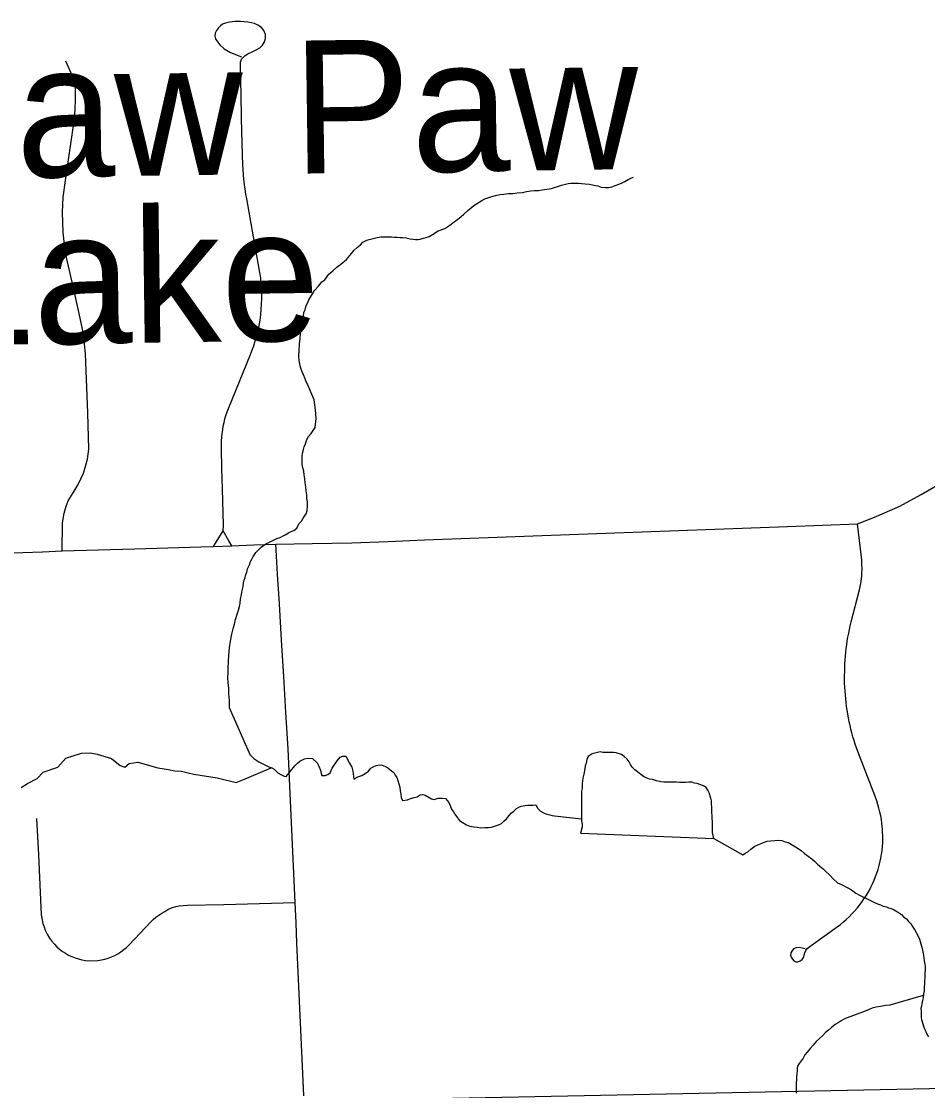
# Model space of a CAD drawing. Extents: x -11.4 to 84.1, y 11.1 to 59.
# Drawn here: x 29.916 to 30.691, y 41.461 to 42.375 of the extents above; entities that cross this region are included whole.
import ezdxf

# ---------------------------------------------------------------- set-up
doc = ezdxf.new("R2010")
doc.units = 0
for name, color, linetype in [('GM_X_City_Street', 7, 'Continuous'), ('GM_X_County_Road', 7, 'Continuous'), ('GM_X_Minor_Lake', 7, 'Continuous'), ('GM_X_Minor_Lake_Text', 7, 'Continuous'), ('GM_X_Minor_River', 7, 'Continuous'), ('GM_X_Rail_Line', 7, 'Continuous'), ('GM_X_Township_Road', 7, 'Continuous')]:
    doc.layers.add(name, color=color, linetype=linetype)

msp = doc.modelspace()

# ---------------------------------------------------------------- linework, layer by layer
at = {"layer": 'GM_X_City_Street'}
for points in [[(30.08865, 41.93949), (30.08875, 41.94431), (30.08796, 41.97537), (30.08752, 41.99269), (30.08709, 42.01001), (30.08718, 42.01637), (30.08742, 42.01955), (30.08775, 42.02271), (30.08818, 42.02586), (30.0887, 42.029), (30.08937, 42.0321), (30.09013, 42.03519), (30.09098, 42.03826), (30.09198, 42.04128), (30.09302, 42.04428), (30.10248, 42.06729), (30.11195, 42.09032), (30.11313, 42.09339), (30.1147, 42.09766), (30.11607, 42.10199), (30.11731, 42.10635), (30.1184, 42.11077), (30.11935, 42.11523), (30.12011, 42.1197), (30.12073, 42.1242), (30.12121, 42.12872), (30.12149, 42.13326), (30.12163, 42.1378), (30.1215, 42.14689), (30.12117, 42.15142), (30.12065, 42.15595), (30.12004, 42.16044), (30.11454, 42.19102), (30.11164, 42.20717), (30.10874, 42.22331), (30.10808, 42.22745), (30.10742, 42.2316), (30.10685, 42.23577), (30.10638, 42.23994), (30.10596, 42.24412), (30.10563, 42.24831), (30.10534, 42.25251), (30.10501, 42.26091), (30.10438, 42.29197), (30.10396, 42.3129), (30.10353, 42.33384), (30.10342, 42.34013), (30.10438, 42.34289), (30.10746, 42.34602), (30.10955, 42.34738), (30.11276, 42.34894), (30.11674, 42.35092), (30.11988, 42.35263), (30.12221, 42.35478), (30.12374, 42.35711), (30.12484, 42.36062), (30.12465, 42.36404), (30.12348, 42.36735), (30.12124, 42.36978), (30.11825, 42.37202), (30.11549, 42.37339), (30.11283, 42.37391), (30.10974, 42.37436), (30.10331, 42.37505), (30.09864, 42.37514), (30.09633, 42.37484), (30.09396, 42.37446), (30.09045, 42.37368), (30.08802, 42.3727), (30.08627, 42.37144), (30.08451, 42.36968), (30.08295, 42.36745), (30.08188, 42.36501), (30.08159, 42.36258), (30.08198, 42.36033), (30.08315, 42.35848), (30.08581, 42.35503), (30.08938, 42.35166), (30.09499, 42.34845), (30.10438, 42.34474)], [(29.95098, 41.92231), (29.95115, 41.94639), (29.95254, 41.9547), (29.95427, 41.96059), (29.95618, 41.96509), (29.96035, 41.97215), (29.96456, 41.97927), (29.96916, 41.98882), (29.97124, 41.99558), (29.97246, 42.00095), (29.97367, 42.00943), (29.97292, 42.04036), (29.97167, 42.06918), (29.97086, 42.09095), (29.96927, 42.10793), (29.9654, 42.12547), (29.96027, 42.14859), (29.95367, 42.17685), (29.95173, 42.19463), (29.95127, 42.21206), (29.95184, 42.22471), (29.95367, 42.23906), (29.95754, 42.26469), (29.96084, 42.28791), (29.96207, 42.29954), (29.96238, 42.30923), (29.96221, 42.31801), (29.96084, 42.32576), (29.95756, 42.33349), (29.95415, 42.34124)], [(30.58619, 41.58215), (30.58097, 41.58327), (30.57851, 41.58302), (30.5763, 41.58208), (30.57472, 41.58002), (30.57393, 41.5786), (30.57361, 41.57685), (30.57417, 41.57496), (30.57519, 41.5733), (30.57648, 41.57189), (30.57828, 41.57116), (30.57985, 41.57104), (30.58192, 41.5718), (30.58366, 41.57306), (30.58477, 41.57472), (30.58572, 41.57749), (30.58589, 41.57859), (30.58659, 41.58073), (30.588, 41.58232), (30.5889, 41.58332), (30.59117, 41.58501), (30.61363, 41.6011), (30.61629, 41.60309), (30.61885, 41.60517), (30.62131, 41.60735), (30.62373, 41.60961), (30.62606, 41.61195), (30.62833, 41.61438), (30.63051, 41.61688), (30.63255, 41.61945), (30.63454, 41.6221), (30.63644, 41.62481), (30.63824, 41.62758), (30.64075, 41.63187), (30.64232, 41.6348), (30.64374, 41.63777), (30.64506, 41.64079), (30.6463, 41.64386), (30.64744, 41.64697), (30.64844, 41.65012), (30.64938, 41.65329), (30.65085, 41.65974), (30.65143, 41.663), (30.65186, 41.66628), (30.65218, 41.66956), (30.65243, 41.67287), (30.65252, 41.67617), (30.65229, 41.68444), (30.65182, 41.68938), (30.65135, 41.69265), (30.65078, 41.69591), (30.65007, 41.69914), (30.64926, 41.70235), (30.64836, 41.70553), (30.64733, 41.70866), (30.64619, 41.71177), (30.63935, 41.72945), (30.63251, 41.74713), (30.6311, 41.75095), (30.63001, 41.75406), (30.62896, 41.7572), (30.62797, 41.76036), (30.62703, 41.76354), (30.62617, 41.76673), (30.62532, 41.76993), (30.62456, 41.77314), (30.62386, 41.77638), (30.6232, 41.77961), (30.62206, 41.78613), (30.62159, 41.78941), (30.62117, 41.79269), (30.62079, 41.79597), (30.62051, 41.79927), (30.62022, 41.80257), (30.62003, 41.80586), (30.61989, 41.80917), (30.62009, 41.8257), (30.62028, 41.82901), (30.62057, 41.8323), (30.6209, 41.83559), (30.62128, 41.83887), (30.62171, 41.84215), (30.62218, 41.84542), (30.62276, 41.84869), (30.62337, 41.85193), (30.62404, 41.85518), (30.62475, 41.8584), (30.62556, 41.86162), (30.63249, 41.88918), (30.6331, 41.89184), (30.63362, 41.89447), (30.6342, 41.89843), (30.63448, 41.90108), (30.63467, 41.90375), (30.63477, 41.90643), (30.63467, 41.91175), (30.63449, 41.91442), (30.6342, 41.91708), (30.63081, 41.9456)], [(30.08039, 41.92625), (30.08479, 41.93347), (30.08865, 41.93949)], [(30.09596, 41.92683), (30.09357, 41.93097), (30.08865, 41.93949)], [(29.92907, 41.6935), (29.93059, 41.66247), (29.93185, 41.63688), (29.93311, 41.61129), (29.93348, 41.60827), (29.93448, 41.60382), (29.93543, 41.60091), (29.93652, 41.59808), (29.93817, 41.59467), (29.94016, 41.59141), (29.94191, 41.58893), (29.94437, 41.58603), (29.9465, 41.58386), (29.94877, 41.58185), (29.95119, 41.58), (29.95375, 41.57833), (29.9564, 41.57684), (29.95915, 41.57552), (29.96199, 41.57442), (29.96488, 41.5735), (29.96782, 41.57279), (29.97085, 41.57229), (29.97464, 41.57197), (29.98147, 41.57222), (29.98445, 41.57268), (29.98743, 41.57334), (29.99037, 41.5742), (29.99322, 41.57527), (29.99596, 41.57653), (29.99866, 41.57799), (30.00122, 41.57963), (30.00364, 41.58145), (30.00596, 41.58342), (30.00814, 41.58555), (30.02663, 41.60511), (30.02881, 41.60725), (30.03113, 41.60923), (30.03355, 41.61104), (30.03611, 41.61268), (30.03881, 41.61413), (30.04139, 41.61578), (30.04438, 41.61708), (30.04801, 41.61824), (30.05087, 41.61889), (30.05451, 41.61915), (30.05802, 41.61941), (30.08907, 41.62019), (30.11959, 41.62096), (30.15011, 41.62174)]]:
    msp.add_lwpolyline(points, dxfattribs=at)
at = {"layer": 'GM_X_County_Road'}
for points in [[(30.13358, 41.92809), (30.16464, 41.92872), (30.18158, 41.92906), (30.19852, 41.92941), (30.22957, 41.93057), (30.26061, 41.93173), (30.29165, 41.93289), (30.3227, 41.93405), (30.35374, 41.93522), (30.38478, 41.93638), (30.41583, 41.93754), (30.44687, 41.9387), (30.47791, 41.93986), (30.50896, 41.94103), (30.54, 41.94219), (30.57105, 41.94336), (30.60093, 41.94447), (30.63081, 41.9456), (30.64555, 41.95127), (30.66723, 41.96051), (30.68547, 41.97061), (30.69626, 41.97679), (30.70542, 41.98183), (30.71839, 41.98703)], [(29.8862, 41.91986), (29.91725, 41.92104), (29.93411, 41.92167), (29.95098, 41.92231), (29.98204, 41.92328), (30.01309, 41.92425), (30.04134, 41.92513), (30.06959, 41.92601), (30.08039, 41.92625), (30.09596, 41.92683), (30.11477, 41.92746), (30.13358, 41.92809)]]:
    msp.add_lwpolyline(points, dxfattribs=at)
at = {"layer": 'GM_X_Minor_Lake'}
msp.add_line((30.39408, 41.68112), (30.50795, 41.67641), dxfattribs=at)
msp.add_lwpolyline([(30.50795, 41.67641), (30.50706, 41.68175), (30.50707, 41.69086), (30.50669, 41.69389), (30.50669, 41.69617), (30.50632, 41.69845), (30.50632, 41.70338), (30.50594, 41.70603), (30.50595, 41.70869), (30.50557, 41.71096), (30.50406, 41.71551), (30.50293, 41.71779), (30.50141, 41.72007), (30.49915, 41.72159), (30.49612, 41.72272), (30.49385, 41.72348), (30.49158, 41.72387), (30.4893, 41.72462), (30.48665, 41.72463), (30.484, 41.72425), (30.4787, 41.72425), (30.47605, 41.72463), (30.46546, 41.72463), (30.46281, 41.72501), (30.45902, 41.72577), (30.45561, 41.72691), (30.45297, 41.72729), (30.45032, 41.72843), (30.44805, 41.72957), (30.44578, 41.73109), (30.44275, 41.73337), (30.44048, 41.73526), (30.43821, 41.73754), (30.4367, 41.73982), (30.43557, 41.74209), (30.43405, 41.74437), (30.4314, 41.74665), (30.42913, 41.74817), (30.42459, 41.74968), (30.42232, 41.75006), (30.41551, 41.75006), (30.41324, 41.75007), (30.41097, 41.75045), (30.40869, 41.75007), (30.40642, 41.74931), (30.40415, 41.74893), (30.40074, 41.74666), (30.3996, 41.744), (30.39884, 41.74097), (30.39808, 41.73869), (30.3977, 41.73604), (30.39694, 41.73149), (30.39618, 41.72807), (30.39542, 41.72352), (30.39542, 41.71935), (30.39504, 41.71707), (30.39501, 41.69128), (30.39539, 41.68863), (30.39539, 41.68635), (30.39408, 41.68112)], dxfattribs=at)
at = {"layer": 'GM_X_Minor_River'}
for points in [[(30.15609, 42.11935), (30.15716, 42.12317), (30.15749, 42.12622), (30.15859, 42.12852), (30.15967, 42.13234), (30.16077, 42.13426), (30.16187, 42.13694), (30.16408, 42.14077), (30.16667, 42.145), (30.17002, 42.14886), (30.173, 42.15233), (30.17563, 42.15427), (30.17897, 42.15889), (30.18233, 42.16199), (30.1857, 42.16509), (30.18908, 42.16742), (30.19395, 42.17168), (30.19842, 42.1767), (30.20065, 42.1794), (30.20327, 42.18172), (30.20589, 42.18405), (30.20813, 42.18637), (30.21152, 42.18794), (30.21341, 42.18873), (30.22022, 42.19037), (30.22363, 42.1908), (30.22704, 42.19086), (30.23008, 42.19091), (30.23236, 42.19095), (30.23503, 42.19061), (30.23731, 42.19065), (30.23997, 42.19031), (30.24225, 42.19035), (30.24491, 42.19001), (30.24834, 42.18931), (30.25291, 42.18862), (30.25519, 42.18866), (30.25708, 42.18907), (30.25973, 42.18988), (30.262, 42.19029), (30.26464, 42.1911), (30.26765, 42.19305), (30.27254, 42.19617), (30.2782, 42.19817), (30.28233, 42.20089), (30.28608, 42.20362), (30.28908, 42.20595), (30.29208, 42.20828), (30.29433, 42.21022), (30.29769, 42.21331), (30.29957, 42.21487), (30.30294, 42.21758), (30.30519, 42.21914), (30.30744, 42.2207), (30.3097, 42.22188), (30.31233, 42.22344), (30.31498, 42.22424), (30.31838, 42.22544), (30.3214, 42.22625), (30.32518, 42.22707), (30.3286, 42.22751), (30.33239, 42.22795), (30.33618, 42.22802), (30.33997, 42.22846), (30.34453, 42.22891), (30.34793, 42.22973), (30.35172, 42.23017), (30.35513, 42.23061), (30.35817, 42.23066), (30.3612, 42.23109), (30.36537, 42.23154), (30.36915, 42.23236), (30.37784, 42.23516), (30.38125, 42.23598), (30.38352, 42.2364), (30.38579, 42.23681), (30.38769, 42.23684), (30.38997, 42.23688), (30.39225, 42.23692), (30.39491, 42.23658), (30.39796, 42.23625), (30.40176, 42.23594), (30.40557, 42.23524), (30.409, 42.23453), (30.41168, 42.23344), (30.41548, 42.23312), (30.41814, 42.23316), (30.42079, 42.23359), (30.42456, 42.23517), (30.42909, 42.23677), (30.4321, 42.23834), (30.43474, 42.2399), (30.437, 42.24108), (30.43926, 42.24188)], [(30.11183, 41.74752), (30.09405, 41.78829), (30.09395, 41.79437), (30.09347, 41.80007), (30.09339, 41.80501), (30.09293, 41.80994), (30.09249, 41.81374), (30.09279, 41.81831), (30.09272, 41.82249), (30.09301, 41.82744), (30.0933, 41.83314), (30.09395, 41.83962), (30.09499, 41.84534), (30.09603, 41.85106), (30.0971, 41.85564), (30.09817, 41.85984), (30.09924, 41.86366), (30.10068, 41.86825), (30.10176, 41.87169), (30.10247, 41.87474), (30.10318, 41.8778), (30.1035, 41.88122), (30.1042, 41.88504), (30.1049, 41.88847), (30.1056, 41.8919), (30.10593, 41.89495), (30.10665, 41.89724), (30.10737, 41.89954), (30.10809, 41.90221), (30.10881, 41.90412), (30.10952, 41.90718), (30.11098, 41.91062), (30.11208, 41.9133), (30.11318, 41.91522), (30.11429, 41.91752), (30.11651, 41.92098), (30.11837, 41.92291), (30.12099, 41.92562), (30.12512, 41.92834), (30.12813, 41.92992), (30.13454, 41.93306), (30.13718, 41.93387), (30.13944, 41.93505), (30.1417, 41.93622), (30.14433, 41.93779), (30.14659, 41.93896), (30.14886, 41.93976), (30.15148, 41.94171), (30.15332, 41.94554), (30.15555, 41.94786), (30.15666, 41.94978), (30.15814, 41.95208), (30.15963, 41.95401), (30.16034, 41.95706), (30.16065, 41.96087), (30.1606, 41.96429), (30.16016, 41.96733), (30.16011, 41.97037), (30.15968, 41.97378), (30.15924, 41.9772), (30.1588, 41.98061), (30.15836, 41.98402), (30.15793, 41.98744), (30.1575, 41.99048), (30.15668, 41.9935), (30.15625, 41.99654), (30.1562, 41.99958), (30.15615, 42.003), (30.15647, 42.00605), (30.15718, 42.0091), (30.1579, 42.0114), (30.159, 42.01407), (30.16008, 42.01751), (30.16155, 42.0202), (30.16379, 42.0229), (30.16565, 42.02521), (30.16712, 42.0279), (30.16746, 42.03056), (30.16813, 42.03552), (30.16762, 42.04311), (30.16635, 42.05146), (30.1608, 42.06505), (30.15963, 42.06694), (30.15882, 42.06959), (30.15725, 42.07298), (30.15606, 42.07562), (30.15487, 42.07865), (30.15446, 42.08054), (30.15405, 42.08243), (30.15363, 42.08509), (30.15317, 42.08927), (30.15348, 42.09345), (30.15377, 42.09916), (30.15444, 42.10411), (30.15476, 42.10792), (30.15509, 42.11097), (30.15542, 42.11363), (30.15575, 42.11668), (30.15609, 42.11935)], [(29.91597, 41.72001), (29.92124, 41.72349), (29.92953, 41.72778), (29.93477, 41.73317), (29.94724, 41.73751), (29.95396, 41.74519), (29.96757, 41.74955), (29.97479, 41.74965), (29.98088, 41.7486), (29.99309, 41.74497), (30.0004, 41.739), (30.0046, 41.73754), (30.00835, 41.74063), (30.01555, 41.74186), (30.03272, 41.73679), (30.04186, 41.7354), (30.04719, 41.73433), (30.05289, 41.73403), (30.05861, 41.73259), (30.06357, 41.73152), (30.08337, 41.72838), (30.09976, 41.72443), (30.10542, 41.72678), (30.12966, 41.73703)], [(30.11183, 41.74752), (30.11221, 41.74752), (30.11491, 41.74491), (30.11914, 41.74193), (30.12374, 41.73973), (30.12756, 41.73789), (30.13024, 41.73679), (30.13216, 41.73568), (30.13525, 41.73269), (30.13793, 41.73121), (30.14061, 41.72974), (30.14252, 41.72939), (30.14996, 41.73864), (30.1522, 41.74096), (30.15407, 41.74251), (30.15822, 41.74448), (30.16124, 41.74529), (30.16504, 41.74497), (30.16891, 41.74123), (30.17048, 41.73821), (30.17167, 41.73481), (30.17248, 41.73217), (30.17289, 41.73027), (30.17593, 41.73032), (30.17819, 41.73112), (30.18007, 41.73267), (30.1819, 41.7365), (30.18337, 41.73919), (30.18486, 41.74111), (30.18597, 41.74303), (30.18858, 41.74612), (30.19084, 41.74692), (30.1935, 41.74696), (30.19664, 41.74093), (30.19859, 41.73754), (30.19941, 41.73413), (30.19983, 41.73185), (30.20029, 41.7273), (30.20292, 41.72886), (30.20707, 41.73045), (30.21008, 41.73202), (30.21271, 41.73397), (30.21494, 41.73667), (30.21682, 41.73784), (30.21946, 41.73902), (30.22211, 41.73945), (30.2244, 41.7391), (30.22669, 41.73838), (30.22937, 41.7369), (30.23245, 41.73429), (30.23438, 41.7328), (30.23555, 41.73054), (30.23711, 41.72867), (30.23791, 41.72602), (30.23871, 41.72337), (30.23952, 41.72034), (30.23995, 41.71731), (30.24038, 41.71427), (30.24081, 41.71162), (30.24199, 41.70897), (30.24616, 41.70942), (30.2488, 41.71061), (30.25183, 41.71142), (30.25447, 41.71222), (30.2571, 41.71378), (30.25938, 41.7142), (30.26129, 41.71347), (30.26665, 41.71052), (30.26894, 41.7098), (30.27234, 41.71099), (30.27576, 41.71105), (30.2788, 41.71072), (30.28152, 41.70734), (30.2827, 41.7047), (30.2839, 41.70168), (30.28545, 41.69942), (30.28663, 41.69716), (30.28896, 41.69416), (30.29052, 41.6919), (30.29282, 41.69042), (30.29666, 41.6882), (30.29933, 41.6871), (30.30276, 41.6864), (30.30581, 41.68607), (30.30885, 41.68574), (30.31227, 41.68579), (30.31531, 41.68584), (30.31796, 41.68627), (30.3206, 41.68707), (30.324, 41.68827), (30.32664, 41.68945), (30.3285, 41.69138), (30.33075, 41.69332), (30.33298, 41.69602), (30.33522, 41.69834), (30.3371, 41.69989), (30.33934, 41.70221), (30.34122, 41.70338), (30.34348, 41.70418), (30.34689, 41.70462), (30.34917, 41.70503)], [(30.34917, 41.70503), (30.35182, 41.70508), (30.35372, 41.70511), (30.356, 41.70514), (30.35757, 41.70213), (30.35989, 41.69989), (30.36257, 41.69841), (30.36448, 41.69768), (30.36792, 41.6966), (30.36982, 41.69625), (30.37173, 41.6959), (30.39501, 41.69333)], [(30.50795, 41.67641), (30.53295, 41.66243), (30.53482, 41.66398), (30.53708, 41.66516), (30.5397, 41.66748), (30.54308, 41.66982), (30.54572, 41.671), (30.54798, 41.6718), (30.551, 41.67337), (30.55364, 41.67418), (30.5635, 41.6751), (30.56617, 41.67476), (30.56808, 41.67403), (30.57037, 41.67331), (30.57266, 41.67259), (30.57496, 41.6711), (30.57803, 41.66925), (30.58264, 41.66629), (30.58572, 41.66368), (30.5888, 41.66145), (30.59187, 41.65922), (30.59419, 41.65697), (30.59651, 41.65473), (30.59882, 41.65287), (30.60151, 41.65063), (30.60383, 41.64839), (30.60692, 41.64539), (30.61001, 41.64202), (30.61387, 41.63866), (30.61847, 41.63646), (30.62153, 41.63499), (30.62421, 41.63351), (30.6269, 41.63165), (30.62959, 41.6298), (30.63266, 41.62795), (30.63534, 41.62647), (30.63802, 41.62537), (30.64032, 41.62427), (30.64261, 41.62317), (30.64491, 41.62206), (30.64798, 41.62059), (30.65065, 41.61988), (30.65294, 41.61877), (30.65561, 41.61806), (30.65753, 41.61733), (30.65982, 41.61661), (30.66173, 41.61588), (30.66518, 41.61365), (30.66864, 41.61143), (30.67058, 41.60918), (30.67288, 41.6077), (30.67444, 41.60544), (30.67637, 41.60357), (30.67793, 41.60131), (30.67949, 41.59868), (30.68105, 41.59604), (30.68262, 41.59341), (30.68381, 41.59038), (30.68622, 41.58244), (30.68705, 41.57827), (30.68749, 41.57486), (30.68792, 41.57182), (30.68834, 41.56917), (30.68875, 41.56727), (30.6888, 41.56423), (30.68848, 41.56118), (30.68851, 41.55928), (30.68824, 41.55243), (30.68792, 41.54901), (30.68797, 41.54635), (30.68725, 41.54367), (30.68693, 41.54024), (30.68659, 41.53796), (30.68587, 41.53529), (30.68553, 41.533), (30.68518, 41.53109), (30.68523, 41.52843), (30.68527, 41.52577), (30.68531, 41.52349), (30.68572, 41.52159), (30.68773, 41.51516), (30.68852, 41.51327), (30.68931, 41.51139), (30.69011, 41.50912), (30.69167, 41.50686)], [(30.68711, 41.54213), (30.65855, 41.53408), (30.65476, 41.53363), (30.65059, 41.5328), (30.6468, 41.53236), (30.6434, 41.53154), (30.64076, 41.53036), (30.63736, 41.52878), (30.62529, 41.5244), (30.62113, 41.52281), (30.61888, 41.52163), (30.617, 41.52046), (30.61436, 41.5189), (30.61173, 41.51733), (30.60873, 41.515), (30.60611, 41.51268), (30.60349, 41.51074), (30.60125, 41.50804), (30.59826, 41.50533), (30.59564, 41.503), (30.59303, 41.49992), (30.59043, 41.49683), (30.58782, 41.49375), (30.58596, 41.49143), (30.58448, 41.48875), (30.58262, 41.48644), (30.58114, 41.48413), (30.57966, 41.48182), (30.57932, 41.47992), (30.57935, 41.47802), (30.57901, 41.47535), (30.57868, 41.47268), (30.57872, 41.4704), (30.57839, 41.46735), (30.57845, 41.46355), (30.57853, 41.45861)]]:
    msp.add_lwpolyline(points, dxfattribs=at)
at = {"layer": 'GM_X_Rail_Line'}
msp.add_lwpolyline([(26.71732, 41.55544), (27.05302, 41.37164), (27.55347, 41.38096), (28.60002, 41.4108), (30.15821, 41.45182), (31.07244, 41.47046), (32.03512, 41.49936), (32.04724, 41.51148), (32.03792, 42.0121), (32.04631, 42.02236), (33.0454, 42.04058)], dxfattribs=at)
at = {"layer": 'GM_X_Township_Road'}
msp.add_lwpolyline([(30.1576, 41.45635), (30.15733, 41.46298), (30.15591, 41.49402), (30.1545, 41.52506), (30.15309, 41.55609), (30.15168, 41.58713), (30.15089, 41.60444), (30.15011, 41.62174), (30.1487, 41.65277), (30.14729, 41.68381), (30.14588, 41.71485), (30.14502, 41.73399), (30.14415, 41.75312), (30.14228, 41.78413), (30.1404, 41.81514), (30.13853, 41.84616), (30.13665, 41.87717), (30.13511, 41.90263), (30.13358, 41.92809)], dxfattribs=at)

# ---------------------------------------------------------------- texts
at = {"layer": 'GM_X_Minor_Lake_Text'}
for s, rotation, p in [('Paw Paw', 0.78548, (29.81047, 42.24024)), ('Lake', 0.78601, (29.8422, 42.09795))]:
    msp.add_text(s, height=0.113702, rotation=rotation, dxfattribs=at).set_placement(p)

doc.saveas('drawing.dxf')
